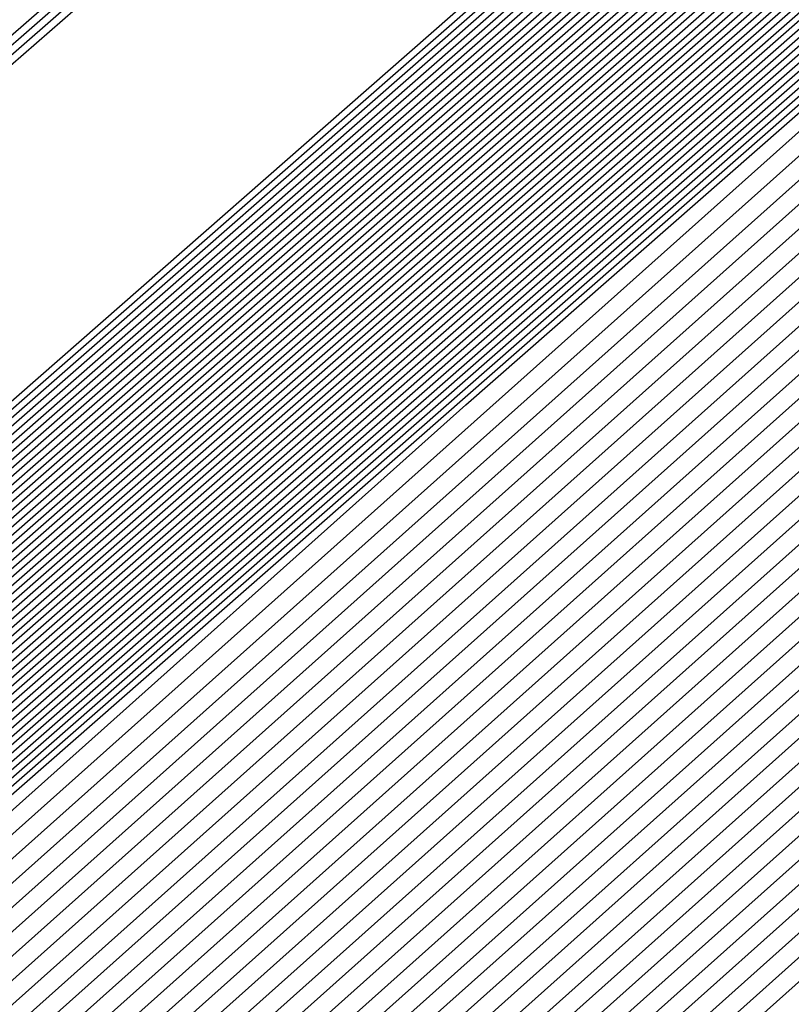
# Model space of a CAD drawing. Extents: x 3249832 to 3255657, y 13789405 to 13793316.
# Tile 805 of 1056: x 3253208.9464 to 3253209.0369, y 13791257.9238 to 13791258.0394. Entities that reach past the tile are written whole.
import ezdxf

# ---------------------------------------------------------------- set-up
doc = ezdxf.new("R2010")
doc.units = 0
doc.header["$LTSCALE"] = 100
doc.header["$MEASUREMENT"] = 0
for name, color, linetype in [('GRATIO_03231_CON', 1, 'CONTINUOUS'), ('GRATIO_0323_ICON', 1, 'CONTINUOUS'), ('TARGETS_EAST', 7, 'CONTINUOUS')]:
    doc.layers.add(name, color=color, linetype=linetype)

# ---------------------------------------------------------------- blocks, each defined once
blk = doc.blocks.new('Gratio_032316_contours')
at = {"layer": 'GRATIO_03231_CON', "color": 5, "linetype": 'Continuous', "flags": 128}
for points in [[(3253177.08958, 13791230.22308), (3253185.23257, 13791237.32386), (3253200.48686, 13791250.64779), (3253218.68507, 13791266.54661), (3253234.23556, 13791280.13216), (3253242.93567, 13791287.7318), (3253246.13883, 13791290.53495), (3253246.58745, 13791290.94656), (3253247.00766, 13791291.35773), (3253250.06022, 13791294.10413), (3253258.38961, 13791301.50754), (3253273.32314, 13791314.72115), (3253290.91956, 13791330.22366), (3253305.92046, 13791343.32515)], [(3253176.47441, 13791229.68009), (3253184.82211, 13791236.96232), (3253200.23919, 13791250.42999), (3253218.55428, 13791266.43148), (3253234.18004, 13791280.08287), (3253242.91952, 13791287.71687), (3253246.13725, 13791290.53258), (3253246.58817, 13791290.94576), (3253247.00095, 13791291.34963), (3253249.99942, 13791294.04734), (3253258.18118, 13791301.31953), (3253272.85003, 13791314.29894), (3253290.13456, 13791329.52668), (3253304.86958, 13791342.39595)], [(3253175.24407, 13791228.59412), (3253184.00119, 13791236.23925), (3253199.74387, 13791249.99439), (3253218.2927, 13791266.20121), (3253234.069, 13791279.98429), (3253242.88721, 13791287.687), (3253246.13411, 13791290.52786), (3253246.58959, 13791290.94417), (3253246.98754, 13791291.33342), (3253249.87782, 13791293.93376), (3253257.76432, 13791300.94351), (3253271.9038, 13791313.45451), (3253288.56457, 13791328.13272), (3253302.76783, 13791340.53756)], [(3253196.57706, 13791247.03615), (3253203.47105, 13791253.1938), (3253218.75951, 13791266.60126), (3253234.06971, 13791279.98413), (3253242.88772, 13791287.68662), (3253246.13462, 13791290.52731), (3253246.59031, 13791290.94338), (3253246.98083, 13791291.32532), (3253249.81702, 13791293.87697), (3253257.55589, 13791300.7555), (3253271.43068, 13791313.0323), (3253287.77957, 13791327.43574), (3253301.71695, 13791339.60837)], [(3253196.71057, 13791247.15254), (3253203.58621, 13791253.29381), (3253218.83398, 13791266.66558), (3253234.10345, 13791280.01283), (3253242.89801, 13791287.6948), (3253246.13636, 13791290.52784), (3253246.59102, 13791290.94258), (3253246.97413, 13791291.31721), (3253249.75622, 13791293.82018), (3253257.34746, 13791300.56749), (3253270.95757, 13791312.61009), (3253286.99457, 13791326.73875), (3253300.66608, 13791338.67918)], [(3253196.84408, 13791247.26894), (3253203.70137, 13791253.39382), (3253218.90845, 13791266.7299), (3253234.13718, 13791280.04153), (3253242.9083, 13791287.70297), (3253246.13809, 13791290.52836), (3253246.59174, 13791290.94178), (3253246.96742, 13791291.30911), (3253249.69542, 13791293.76339), (3253257.13903, 13791300.37948), (3253270.48445, 13791312.18788), (3253286.20957, 13791326.04177), (3253299.6152, 13791337.74998)], [(3253197.11109, 13791247.50174), (3253203.93169, 13791253.59384), (3253219.0574, 13791266.85855), (3253234.20465, 13791280.09892), (3253242.92888, 13791287.71932), (3253246.14156, 13791290.52941), (3253246.59316, 13791290.94019), (3253246.95401, 13791291.2929), (3253249.57383, 13791293.64981), (3253256.72217, 13791300.00346), (3253269.53822, 13791311.34346), (3253284.63958, 13791324.64781), (3253297.51345, 13791335.89159)], [(3253197.2446, 13791247.61813), (3253204.04685, 13791253.69384), (3253219.13187, 13791266.92287), (3253234.23839, 13791280.12762), (3253242.93918, 13791287.72749), (3253246.1433, 13791290.52994), (3253246.59388, 13791290.9394), (3253246.9473, 13791291.28479), (3253249.51303, 13791293.59302), (3253256.51374, 13791299.81545), (3253269.06511, 13791310.92125), (3253283.85458, 13791323.95083), (3253296.46257, 13791334.9624)], [(3253197.37811, 13791247.73453), (3253204.16201, 13791253.79385), (3253219.20635, 13791266.98719), (3253234.27212, 13791280.15631), (3253242.94947, 13791287.73567), (3253246.14503, 13791290.53046), (3253246.59459, 13791290.9386), (3253246.9406, 13791291.27669), (3253249.45223, 13791293.53623), (3253256.30531, 13791299.62744), (3253268.59199, 13791310.49904), (3253283.06958, 13791323.25385), (3253295.41169, 13791334.0332)], [(3253197.51162, 13791247.85093), (3253204.27717, 13791253.89386), (3253219.28082, 13791267.05151), (3253234.30586, 13791280.18501), (3253242.95976, 13791287.74384), (3253246.14676, 13791290.53099), (3253246.5953, 13791290.9378), (3253246.93389, 13791291.26859), (3253249.39143, 13791293.47944), (3253256.09688, 13791299.43942), (3253268.11888, 13791310.07683), (3253282.28459, 13791322.55687), (3253294.36082, 13791333.10401)], [(3253197.77863, 13791248.08372), (3253204.50749, 13791254.09388), (3253219.42977, 13791267.18016), (3253234.37333, 13791280.2424), (3253242.98034, 13791287.76019), (3253246.15023, 13791290.53204), (3253246.59673, 13791290.93621), (3253246.92048, 13791291.25238), (3253249.26983, 13791293.36586), (3253255.68002, 13791299.0634), (3253267.17265, 13791309.2324), (3253280.71459, 13791321.16291), (3253292.25906, 13791331.24562), (3253298.86322, 13791336.86351)], [(3253197.91214, 13791248.20012), (3253204.62265, 13791254.19388), (3253219.50424, 13791267.24448), (3253234.40706, 13791280.2711), (3253242.99064, 13791287.76837), (3253246.15197, 13791290.53257), (3253246.59744, 13791290.93542), (3253246.91378, 13791291.24427), (3253249.20903, 13791293.30907), (3253255.47159, 13791298.87539), (3253266.69953, 13791308.81019), (3253279.9296, 13791320.46593), (3253291.20819, 13791330.31643), (3253297.66843, 13791335.81202)], [(3253198.04565, 13791248.31651), (3253204.73781, 13791254.29389), (3253219.57872, 13791267.3088), (3253234.4408, 13791280.2998), (3253243.00093, 13791287.77654), (3253246.1537, 13791290.53309), (3253246.59816, 13791290.93462), (3253246.90707, 13791291.23617), (3253249.14823, 13791293.25228), (3253255.26316, 13791298.68738), (3253266.22642, 13791308.38798), (3253279.1446, 13791319.76895), (3253290.15731, 13791329.38723), (3253296.47364, 13791334.76054)], [(3253198.17916, 13791248.43291), (3253204.85297, 13791254.3939), (3253219.65319, 13791267.37312), (3253234.47453, 13791280.32849), (3253243.01122, 13791287.78471), (3253246.15544, 13791290.53362), (3253246.59887, 13791290.93382), (3253246.90036, 13791291.22806), (3253249.08743, 13791293.19549), (3253255.05473, 13791298.49937), (3253265.7533, 13791307.96577), (3253278.3596, 13791319.07197), (3253289.10643, 13791328.45804), (3253295.27885, 13791333.70905)], [(3253198.44617, 13791248.6657), (3253205.08329, 13791254.59392), (3253219.80214, 13791267.50177), (3253234.542, 13791280.38589), (3253243.0318, 13791287.80106), (3253246.15891, 13791290.53467), (3253246.6003, 13791290.93223), (3253246.88695, 13791291.21186), (3253248.96583, 13791293.08191), (3253254.63787, 13791298.12335), (3253264.80707, 13791307.12135), (3253276.7896, 13791317.678), (3253287.00468, 13791326.59965), (3253292.88927, 13791331.60608), (3253295.95133, 13791334.07094)], [(3253198.57968, 13791248.7821), (3253205.19845, 13791254.69392), (3253219.87661, 13791267.56609), (3253234.57574, 13791280.41459), (3253243.04209, 13791287.80924), (3253246.16064, 13791290.53519), (3253246.60101, 13791290.93144), (3253246.88025, 13791291.20375), (3253248.90503, 13791293.02512), (3253254.42944, 13791297.93534), (3253264.33396, 13791306.69914), (3253276.00461, 13791316.98102), (3253285.9538, 13791325.67045), (3253291.69448, 13791330.55459), (3253294.7416, 13791333.01142)], [(3253198.71319, 13791248.8985), (3253205.31361, 13791254.79393), (3253219.95108, 13791267.63041), (3253234.60947, 13791280.44328), (3253243.05239, 13791287.81741), (3253246.16237, 13791290.53572), (3253246.60172, 13791290.93064), (3253246.87354, 13791291.19565), (3253248.84423, 13791292.96834), (3253254.22101, 13791297.74733), (3253263.86084, 13791306.27693), (3253275.21961, 13791316.28404), (3253284.90293, 13791324.74126), (3253290.49969, 13791329.50311), (3253293.53187, 13791331.9519)], [(3253198.8467, 13791249.0149), (3253205.42877, 13791254.89394), (3253220.02556, 13791267.69473), (3253234.64321, 13791280.47198), (3253243.06268, 13791287.82558), (3253246.16411, 13791290.53624), (3253246.60244, 13791290.92984), (3253246.86684, 13791291.18754), (3253248.78343, 13791292.91155), (3253254.01258, 13791297.55932), (3253263.38773, 13791305.85472), (3253274.43461, 13791315.58706), (3253283.85205, 13791323.81207), (3253289.3049, 13791328.45162), (3253292.32214, 13791330.89237), (3253295.39879, 13791333.38715)], [(3253199.11371, 13791249.24769), (3253205.65909, 13791255.09396), (3253220.17451, 13791267.82338), (3253234.71068, 13791280.52937), (3253243.08326, 13791287.84193), (3253246.16758, 13791290.53729), (3253246.60386, 13791290.92825), (3253246.85342, 13791291.17133), (3253248.66183, 13791292.79797), (3253253.59572, 13791297.1833), (3253262.4415, 13791305.01029), (3253272.86462, 13791314.1931), (3253281.7503, 13791321.95368), (3253286.91532, 13791326.34865), (3253289.90268, 13791328.77333), (3253293.18693, 13791331.45768)], [(3253199.24722, 13791249.36409), (3253205.77425, 13791255.19397), (3253220.24898, 13791267.8877), (3253234.74441, 13791280.55807), (3253243.09355, 13791287.85011), (3253246.16931, 13791290.53782), (3253246.60458, 13791290.92746), (3253246.84672, 13791291.16323), (3253248.60103, 13791292.74118), (3253253.38729, 13791296.99529), (3253261.96839, 13791304.58808), (3253272.07962, 13791313.49612), (3253280.69942, 13791321.02448), (3253285.72053, 13791325.29717), (3253288.69295, 13791327.71381), (3253292.081, 13791330.49295), (3253297.61917, 13791335.1971)], [(3253199.38073, 13791249.48048), (3253205.88941, 13791255.29397), (3253220.32345, 13791267.95202), (3253234.77815, 13791280.58677), (3253243.10385, 13791287.85828), (3253246.17105, 13791290.53834), (3253246.60529, 13791290.92666), (3253246.84001, 13791291.15513), (3253248.54023, 13791292.68439), (3253253.17886, 13791296.80728), (3253261.49527, 13791304.16587), (3253271.29462, 13791312.79914), (3253279.64854, 13791320.09529), (3253284.52574, 13791324.24568), (3253287.48322, 13791326.65429), (3253290.97507, 13791329.52822), (3253296.71525, 13791334.41022)], [(3253199.51424, 13791249.59688), (3253206.00457, 13791255.39398), (3253220.39793, 13791268.01634), (3253234.81188, 13791280.61546), (3253243.11414, 13791287.86646), (3253246.17278, 13791290.53887), (3253246.606, 13791290.92586), (3253246.83331, 13791291.14702), (3253248.47943, 13791292.6276), (3253252.97044, 13791296.61927), (3253261.02215, 13791303.74366), (3253270.50962, 13791312.10216), (3253278.59767, 13791319.16609), (3253283.33095, 13791323.1942), (3253286.27349, 13791325.59476), (3253289.86914, 13791328.56348), (3253295.81132, 13791333.62334)], [(3253199.78125, 13791249.82967), (3253206.23489, 13791255.594), (3253220.54687, 13791268.14499), (3253234.87935, 13791280.67286), (3253243.13472, 13791287.8828), (3253246.17625, 13791290.53992), (3253246.60743, 13791290.92427), (3253246.8199, 13791291.13081), (3253248.35784, 13791292.51402), (3253252.55358, 13791296.24325), (3253260.07593, 13791302.89924), (3253268.93963, 13791310.70819), (3253276.49591, 13791317.3077), (3253280.94137, 13791321.09123), (3253283.85403, 13791323.47572), (3253287.65728, 13791326.63402), (3253294.00347, 13791332.04958)], [(3253199.91476, 13791249.94607), (3253206.35005, 13791255.69401), (3253220.62135, 13791268.20931), (3253234.91309, 13791280.70156), (3253243.14501, 13791287.89098), (3253246.17798, 13791290.54045), (3253246.60814, 13791290.92348), (3253246.81319, 13791291.12271), (3253248.29704, 13791292.45723), (3253252.34515, 13791296.05524), (3253259.60281, 13791302.47703), (3253268.15463, 13791310.01121), (3253275.44504, 13791316.37851), (3253279.74658, 13791320.03974), (3253282.6443, 13791322.4162), (3253286.55135, 13791325.66929), (3253293.09954, 13791331.2627), (3253300.79521, 13791337.86923)], [(3253200.04827, 13791250.06247), (3253206.46521, 13791255.79401), (3253220.69582, 13791268.27363), (3253234.94682, 13791280.73025), (3253243.15531, 13791287.89915), (3253246.17972, 13791290.54097), (3253246.60886, 13791290.92268), (3253246.80649, 13791291.1146), (3253248.23624, 13791292.40044), (3253252.13672, 13791295.86723), (3253259.1297, 13791302.05482), (3253267.36963, 13791309.31423), (3253274.39416, 13791315.44932), (3253278.55179, 13791318.98826), (3253281.43456, 13791321.35667), (3253285.44542, 13791324.70455), (3253292.19561, 13791330.47582), (3253300.12972, 13791337.29016)], [(3253200.18178, 13791250.17887), (3253206.58037, 13791255.89402), (3253220.77029, 13791268.33795), (3253234.98056, 13791280.75895), (3253243.1656, 13791287.90733), (3253246.18145, 13791290.5415), (3253246.60957, 13791290.92188), (3253246.79978, 13791291.1065), (3253248.17544, 13791292.34365), (3253251.92829, 13791295.67922), (3253258.65658, 13791301.63261), (3253266.58464, 13791308.61725), (3253273.34328, 13791314.52012), (3253277.357, 13791317.93677), (3253280.22483, 13791320.29715), (3253284.33949, 13791323.73982), (3253291.29169, 13791329.68894), (3253299.46423, 13791336.71108)], [(3253200.44879, 13791250.41166), (3253206.81069, 13791256.09404), (3253220.91924, 13791268.4666), (3253235.04803, 13791280.81634), (3253243.18618, 13791287.92368), (3253246.18492, 13791290.54255), (3253246.611, 13791290.92029), (3253246.78637, 13791291.09029), (3253248.05384, 13791292.23007), (3253251.51143, 13791295.3032), (3253257.71035, 13791300.78818), (3253265.01464, 13791307.22329), (3253271.24153, 13791312.66173), (3253274.96742, 13791315.8338), (3253277.80537, 13791318.17811), (3253282.12763, 13791321.81036), (3253289.48383, 13791328.11518), (3253298.13324, 13791335.55292)], [(3253200.5823, 13791250.52806), (3253206.92586, 13791256.19405), (3253220.99372, 13791268.53092), (3253235.08176, 13791280.84504), (3253243.19647, 13791287.93185), (3253246.18666, 13791290.54307), (3253246.61171, 13791290.9195), (3253246.77966, 13791291.08219), (3253247.99304, 13791292.17328), (3253251.303, 13791295.11519), (3253257.23724, 13791300.36597), (3253264.22964, 13791306.52631), (3253270.19065, 13791311.73254), (3253273.77263, 13791314.78231), (3253276.59564, 13791317.11859), (3253281.0217, 13791320.84562), (3253288.57991, 13791327.3283), (3253297.46775, 13791334.97385)], [(3253200.71581, 13791250.64445), (3253207.04102, 13791256.29406), (3253221.06819, 13791268.59524), (3253235.1155, 13791280.87374), (3253243.20676, 13791287.94002), (3253246.18839, 13791290.5436), (3253246.61242, 13791290.9187), (3253246.77296, 13791291.07408), (3253247.93224, 13791292.11649), (3253251.09457, 13791294.92718), (3253256.76412, 13791299.94376), (3253263.44465, 13791305.82933), (3253269.13978, 13791310.80334), (3253272.57784, 13791313.73083), (3253275.38591, 13791316.05906), (3253279.91577, 13791319.88089), (3253287.67598, 13791326.54142), (3253296.80226, 13791334.39477)], [(3253200.84932, 13791250.76085), (3253207.15618, 13791256.39406), (3253221.14266, 13791268.65956), (3253235.14923, 13791280.90243), (3253243.21706, 13791287.9482), (3253246.19012, 13791290.54412), (3253246.61314, 13791290.9179), (3253246.76625, 13791291.06598), (3253247.87144, 13791292.0597), (3253250.88614, 13791294.73917), (3253256.29101, 13791299.52155), (3253262.65965, 13791305.13235), (3253268.0889, 13791309.87415), (3253271.38305, 13791312.67934), (3253274.17618, 13791314.99954), (3253278.80984, 13791318.91616), (3253286.77206, 13791325.75454), (3253296.13677, 13791333.81569)], [(3253201.11633, 13791250.99365), (3253207.3865, 13791256.59408), (3253221.29161, 13791268.78821), (3253235.2167, 13791280.95983), (3253243.23764, 13791287.96455), (3253246.19359, 13791290.54517), (3253246.61456, 13791290.91631), (3253246.75284, 13791291.04977), (3253247.74984, 13791291.94612), (3253250.46928, 13791294.36315), (3253255.34478, 13791298.67713), (3253261.08965, 13791303.73839), (3253265.98715, 13791308.01576), (3253268.99347, 13791310.57637), (3253271.75672, 13791312.8805), (3253276.59798, 13791316.9867), (3253284.9642, 13791324.18078), (3253294.80578, 13791332.65754)], [(3253201.24984, 13791251.11004), (3253207.50166, 13791256.69409), (3253221.36608, 13791268.85253), (3253235.25044, 13791280.98852), (3253243.24793, 13791287.97272), (3253246.19533, 13791290.5457), (3253246.61528, 13791290.91552), (3253246.74613, 13791291.04167), (3253247.68904, 13791291.88933), (3253250.26085, 13791294.17514), (3253254.87166, 13791298.25492), (3253260.30466, 13791303.04141), (3253264.93627, 13791307.08657), (3253267.79868, 13791309.52489), (3253270.54699, 13791311.82097), (3253275.49205, 13791316.02196), (3253284.06028, 13791323.3939), (3253294.14029, 13791332.07846)], [(3253201.38335, 13791251.22644), (3253207.61682, 13791256.7941), (3253221.44056, 13791268.91685), (3253235.28417, 13791281.01722), (3253243.25822, 13791287.9809), (3253246.19706, 13791290.54622), (3253246.61599, 13791290.91472), (3253246.73943, 13791291.03356), (3253247.62824, 13791291.83254), (3253250.05242, 13791293.98713), (3253254.39855, 13791297.83271), (3253259.51966, 13791302.34443), (3253263.88539, 13791306.15737), (3253266.60389, 13791308.4734), (3253269.33726, 13791310.76145), (3253274.38613, 13791315.05723), (3253283.15635, 13791322.60702), (3253293.4748, 13791331.49938)], [(3253201.51686, 13791251.34284), (3253207.73198, 13791256.8941), (3253221.51503, 13791268.98117), (3253235.31791, 13791281.04592), (3253243.26852, 13791287.98907), (3253246.1988, 13791290.54675), (3253246.6167, 13791290.91393), (3253246.73272, 13791291.02546), (3253247.56744, 13791291.77576), (3253249.84399, 13791293.79912), (3253253.92543, 13791297.41049), (3253258.73466, 13791301.64744), (3253262.83452, 13791305.22818), (3253265.4091, 13791307.42192), (3253268.12753, 13791309.70193), (3253273.2802, 13791314.0925), (3253282.25242, 13791321.82014), (3253292.80931, 13791330.9203), (3253301.81088, 13791338.63068)], [(3253201.78387, 13791251.57563), (3253207.9623, 13791257.09412), (3253221.66398, 13791269.10982), (3253235.38538, 13791281.10331), (3253243.2891, 13791288.00542), (3253246.20227, 13791290.5478), (3253246.61813, 13791290.91233), (3253246.71931, 13791291.00925), (3253247.44584, 13791291.66218), (3253249.42713, 13791293.4231), (3253252.9792, 13791296.56607), (3253257.16467, 13791300.25348), (3253260.73276, 13791303.36979), (3253263.01952, 13791305.31895), (3253265.70807, 13791307.58288), (3253271.06834, 13791312.16303), (3253280.44457, 13791320.24638), (3253291.47832, 13791329.76215), (3253300.88547, 13791337.82513)], [(3253201.91738, 13791251.69203), (3253208.07746, 13791257.19413), (3253221.73845, 13791269.17414), (3253235.41911, 13791281.13201), (3253243.29939, 13791288.01359), (3253246.204, 13791290.54832), (3253246.61884, 13791290.91154), (3253246.71261, 13791291.00114), (3253247.38504, 13791291.60539), (3253249.2187, 13791293.23509), (3253252.50609, 13791296.14386), (3253256.37967, 13791299.5565), (3253259.68189, 13791302.44059), (3253261.82473, 13791304.26746), (3253264.49834, 13791306.52336), (3253269.96241, 13791311.1983), (3253279.54064, 13791319.4595), (3253290.81283, 13791329.18307), (3253300.42277, 13791337.42236)], [(3253202.05089, 13791251.80842), (3253208.19262, 13791257.29414), (3253221.81293, 13791269.23846), (3253235.45285, 13791281.16071), (3253243.30968, 13791288.02177), (3253246.20573, 13791290.54885), (3253246.61956, 13791290.91074), (3253246.7059, 13791290.99304), (3253247.32424, 13791291.5486), (3253249.01027, 13791293.04708), (3253252.03297, 13791295.72165), (3253255.59467, 13791298.85952), (3253258.63101, 13791301.5114), (3253260.62994, 13791303.21597), (3253263.28861, 13791305.46384), (3253268.85648, 13791310.23357), (3253278.63672, 13791318.67262), (3253290.14734, 13791328.60399), (3253299.96006, 13791337.01958)], [(3253222.18973, 13791268.9562), (3253208.47101, 13791257.20698), (3253202.18439, 13791251.92482), (3253202.18439, 13791251.92482), (3253208.30778, 13791257.39414), (3253221.8874, 13791269.30278)], [(3253222.33685, 13791269.08692), (3253208.70035, 13791257.40813), (3253202.45141, 13791252.15761), (3253202.45141, 13791252.15761), (3253208.5381, 13791257.59416), (3253222.03635, 13791269.43142)], [(3253222.41042, 13791269.15229), (3253208.81502, 13791257.50869), (3253202.58492, 13791252.27401), (3253202.58492, 13791252.27401), (3253208.65326, 13791257.69417), (3253222.11082, 13791269.49575)], [(3253222.48398, 13791269.21765), (3253208.92969, 13791257.60926), (3253202.71843, 13791252.39041), (3253202.71843, 13791252.39041), (3253208.76842, 13791257.79418), (3253222.18529, 13791269.56007)], [(3253222.55754, 13791269.28301), (3253209.04436, 13791257.70983), (3253202.85194, 13791252.50681), (3253202.85193, 13791252.50681), (3253208.88358, 13791257.89419), (3253222.25977, 13791269.62439)], [(3253222.70467, 13791269.41374), (3253209.2737, 13791257.91097), (3253203.11895, 13791252.7396), (3253203.11895, 13791252.7396), (3253209.1139, 13791258.0942), (3253222.40871, 13791269.75304)], [(3253222.77823, 13791269.4791), (3253209.38837, 13791258.01154), (3253203.25246, 13791252.856), (3253203.25246, 13791252.856), (3253209.22906, 13791258.19421), (3253222.48319, 13791269.81736)], [(3253222.8518, 13791269.54447), (3253209.50304, 13791258.11211), (3253203.38597, 13791252.97239), (3253203.38597, 13791252.97239), (3253209.34422, 13791258.29422), (3253222.55766, 13791269.88168)], [(3253222.92536, 13791269.60983), (3253209.61771, 13791258.21268), (3253203.51947, 13791253.08879), (3253203.51947, 13791253.08879), (3253209.45938, 13791258.39423), (3253222.63214, 13791269.946)], [(3253294.55593, 13791331.78482), (3253282.65133, 13791321.30274), (3253268.6032, 13791309.01445), (3253256.6338, 13791298.60027), (3253249.91373, 13791292.81609), (3253247.40711, 13791290.71997), (3253247.02638, 13791290.44557), (3253246.62867, 13791290.09727), (3253243.8498, 13791287.66252), (3253236.27025, 13791281.09954), (3253223.07249, 13791269.74056), (3253209.84706, 13791258.41382), (3253203.78649, 13791253.32159), (3253203.78649, 13791253.32159), (3253209.68971, 13791258.59423), (3253222.78114, 13791270.07458), (3253235.89161, 13791281.53353), (3253243.79641, 13791288.43297), (3253249.04881, 13791292.99861), (3253256.14655, 13791299.14707), (3253268.13516, 13791309.52901), (3253282.25127, 13791321.73092), (3253294.2793, 13791332.07331)], [(3253294.30341, 13791331.56698), (3253282.46184, 13791321.1404), (3253268.48808, 13791308.91717), (3253256.58203, 13791298.55815), (3253249.89752, 13791292.80461), (3253247.40414, 13791290.71961), (3253247.02543, 13791290.44664), (3253246.629, 13791290.09938), (3253243.85878, 13791287.67218), (3253236.30279, 13791281.1296), (3253223.14605, 13791269.80592), (3253209.96173, 13791258.51439), (3253203.92, 13791253.43798), (3253203.92, 13791253.43798), (3253209.80487, 13791258.69424), (3253222.85565, 13791270.13885), (3253235.92547, 13791281.56208), (3253243.80512, 13791288.43921), (3253249.03601, 13791292.98573), (3253256.09723, 13791299.1022), (3253268.02248, 13791309.42905), (3253282.06389, 13791321.56632), (3253294.02824, 13791331.85395)], [(3253294.05089, 13791331.34915), (3253282.27235, 13791320.97806), (3253268.37296, 13791308.8199), (3253256.53026, 13791298.51602), (3253249.8813, 13791292.79314), (3253247.40117, 13791290.71925), (3253247.02448, 13791290.44772), (3253246.62933, 13791290.10149), (3253243.86776, 13791287.68184), (3253236.33533, 13791281.15966), (3253223.21961, 13791269.87129), (3253210.0764, 13791258.61496), (3253204.05351, 13791253.55438), (3253204.05351, 13791253.55438), (3253209.92004, 13791258.79424), (3253222.93017, 13791270.20313), (3253235.95934, 13791281.59062), (3253243.81382, 13791288.44544), (3253249.02321, 13791292.97286), (3253256.04791, 13791299.05733), (3253267.90979, 13791309.32909), (3253281.87651, 13791321.40172), (3253293.77719, 13791331.63458)], [(3253293.79837, 13791331.13131), (3253282.08285, 13791320.81572), (3253268.25784, 13791308.72262), (3253256.47849, 13791298.4739), (3253249.86508, 13791292.78166), (3253247.39821, 13791290.71889), (3253247.02354, 13791290.4488), (3253246.62966, 13791290.1036), (3253243.87675, 13791287.6915), (3253236.36787, 13791281.18972), (3253223.29318, 13791269.93665), (3253210.19107, 13791258.71553), (3253204.18702, 13791253.67078), (3253204.18701, 13791253.67078), (3253210.0352, 13791258.89424), (3253223.00468, 13791270.26741), (3253235.9932, 13791281.61917), (3253243.82253, 13791288.45167), (3253249.01041, 13791292.95999), (3253255.9986, 13791299.01245), (3253267.79711, 13791309.22914), (3253281.68913, 13791321.23712), (3253293.52613, 13791331.41522)], [(3253281.70387, 13791320.49104), (3253268.02759, 13791308.52807), (3253256.37495, 13791298.38965), (3253249.83265, 13791292.75871), (3253247.39227, 13791290.71816), (3253247.02165, 13791290.45095), (3253246.63032, 13791290.10782), (3253243.89471, 13791287.71083), (3253236.43295, 13791281.24983), (3253223.4403, 13791270.06738), (3253210.42041, 13791258.91666), (3253204.45403, 13791253.90357), (3253204.45403, 13791253.90357), (3253210.2655, 13791259.09429), (3253223.15342, 13791270.39627), (3253236.05998, 13791281.67732), (3253243.49467, 13791288.16911), (3253246.23629, 13791290.55891), (3253246.63094, 13791290.89792), (3253246.97688, 13791291.19282), (3253249.38096, 13791293.27243), (3253255.90221, 13791298.92109), (3253267.57241, 13791309.02875), (3253281.31446, 13791320.90786)], [(3253281.51437, 13791320.3287), (3253267.91246, 13791308.4308), (3253256.32319, 13791298.34753), (3253249.81643, 13791292.74723), (3253247.38931, 13791290.7178), (3253247.0207, 13791290.45203), (3253246.63065, 13791290.10993), (3253243.90369, 13791287.72049), (3253236.4655, 13791281.27989), (3253223.51387, 13791270.13274), (3253210.53508, 13791259.01723), (3253204.58754, 13791254.01997), (3253204.58754, 13791254.01997), (3253210.38066, 13791259.1943), (3253223.22789, 13791270.4606), (3253236.0937, 13791281.70603), (3253243.50493, 13791288.17732), (3253246.23793, 13791290.55953), (3253246.63143, 13791290.89735), (3253246.97568, 13791291.19044), (3253249.36691, 13791293.25849), (3253255.85289, 13791298.87622), (3253267.45972, 13791308.92879), (3253281.12708, 13791320.74326)], [(3253281.32488, 13791320.16636), (3253267.79734, 13791308.33352), (3253256.27142, 13791298.30541), (3253249.80022, 13791292.73576), (3253247.38634, 13791290.71744), (3253247.01976, 13791290.4531), (3253246.63098, 13791290.11204), (3253243.91267, 13791287.73015), (3253236.49804, 13791281.30995), (3253223.58743, 13791270.1981), (3253210.64975, 13791259.1178), (3253204.72105, 13791254.13636), (3253204.72105, 13791254.13637), (3253210.49582, 13791259.2943), (3253223.30236, 13791270.52492), (3253236.12742, 13791281.73474), (3253243.51518, 13791288.18552), (3253246.23956, 13791290.56015), (3253246.63193, 13791290.89678), (3253246.97448, 13791291.18805), (3253249.35287, 13791293.24455), (3253255.80356, 13791298.83135), (3253267.34704, 13791308.82884), (3253280.9397, 13791320.57865)], [(3253281.13539, 13791320.00402), (3253267.68222, 13791308.23625), (3253256.21965, 13791298.26328), (3253249.784, 13791292.72428), (3253247.38337, 13791290.71708), (3253247.01881, 13791290.45418), (3253246.63131, 13791290.11416), (3253243.92165, 13791287.73981), (3253236.53058, 13791281.34001), (3253223.66099, 13791270.26347), (3253210.76442, 13791259.21837), (3253204.85455, 13791254.25276), (3253204.85455, 13791254.25276), (3253210.61098, 13791259.39431), (3253223.37683, 13791270.58925), (3253236.16114, 13791281.76345), (3253243.52543, 13791288.19373), (3253246.2412, 13791290.56077), (3253246.63242, 13791290.89621), (3253246.97329, 13791291.18567), (3253249.33882, 13791293.23061), (3253255.75424, 13791298.78648), (3253267.23435, 13791308.72888), (3253280.75231, 13791320.41405)], [(3253267.45197, 13791308.0417), (3253256.11611, 13791298.17904), (3253249.75157, 13791292.70133), (3253247.37744, 13791290.71635), (3253247.01692, 13791290.45633), (3253246.63197, 13791290.11838), (3253243.93961, 13791287.75913), (3253236.59567, 13791281.40012), (3253223.80812, 13791270.3942), (3253210.99376, 13791259.41951), (3253205.12157, 13791254.48556), (3253205.12157, 13791254.48556), (3253210.84129, 13791259.59433), (3253223.52577, 13791270.7179), (3253236.22858, 13791281.82086), (3253243.54593, 13791288.21014), (3253246.24446, 13791290.562), (3253246.6334, 13791290.89508), (3253246.97089, 13791291.1809), (3253249.31072, 13791293.20273), (3253255.65559, 13791298.69674), (3253267.00898, 13791308.52897)], [(3253267.33685, 13791307.94442), (3253256.06434, 13791298.13691), (3253249.73535, 13791292.68985), (3253247.37447, 13791290.71599), (3253247.01598, 13791290.45741), (3253246.6323, 13791290.12049), (3253243.9486, 13791287.76879), (3253236.62821, 13791281.43018), (3253223.88168, 13791270.45956), (3253211.10843, 13791259.52008), (3253205.25508, 13791254.60195), (3253205.25508, 13791254.60195), (3253210.95645, 13791259.69434), (3253223.60023, 13791270.78223), (3253236.2623, 13791281.84957), (3253243.55619, 13791288.21834), (3253246.2461, 13791290.56262), (3253246.63389, 13791290.89451), (3253246.96969, 13791291.17852), (3253249.29667, 13791293.18879), (3253255.60626, 13791298.65187), (3253266.8963, 13791308.42902)], [(3253267.22172, 13791307.84715), (3253256.01257, 13791298.09479), (3253249.71913, 13791292.67838), (3253247.37151, 13791290.71563), (3253247.01503, 13791290.45848), (3253246.63263, 13791290.1226), (3253243.95758, 13791287.77846), (3253236.66075, 13791281.46024), (3253223.95525, 13791270.52492), (3253211.2231, 13791259.62065), (3253205.38858, 13791254.71835), (3253205.38859, 13791254.71835), (3253211.07161, 13791259.79435), (3253223.6747, 13791270.84655), (3253236.29602, 13791281.87828), (3253243.56644, 13791288.22655), (3253246.24773, 13791290.56324), (3253246.63439, 13791290.89394), (3253246.9685, 13791291.17613), (3253249.28262, 13791293.17485), (3253255.55694, 13791298.607), (3253266.78361, 13791308.32906)], [(3253267.1066, 13791307.74987), (3253255.96081, 13791298.05266), (3253249.70292, 13791292.6669), (3253247.36854, 13791290.71526), (3253247.01409, 13791290.45956), (3253246.63296, 13791290.12471), (3253243.96656, 13791287.78812), (3253236.69329, 13791281.49029), (3253224.02881, 13791270.59029), (3253211.33777, 13791259.72122), (3253205.52209, 13791254.83475), (3253205.52209, 13791254.83475), (3253211.18677, 13791259.89435), (3253223.74917, 13791270.91088), (3253236.32974, 13791281.90699), (3253243.57669, 13791288.23475), (3253246.24937, 13791290.56386), (3253246.63488, 13791290.89337), (3253246.9673, 13791291.17375), (3253249.26858, 13791293.16091), (3253255.50762, 13791298.56213), (3253266.67093, 13791308.22911)], [(3253266.87636, 13791307.55532), (3253255.85727, 13791297.96842), (3253249.67048, 13791292.64395), (3253247.36261, 13791290.71454), (3253247.01219, 13791290.46171), (3253246.63362, 13791290.12893), (3253243.98452, 13791287.80744), (3253236.75838, 13791281.55041), (3253224.17594, 13791270.72101), (3253211.56711, 13791259.92236), (3253205.78911, 13791255.06754), (3253205.78911, 13791255.06754), (3253211.41709, 13791260.09437), (3253223.89811, 13791271.03953), (3253236.39717, 13791281.9644), (3253243.59719, 13791288.25117), (3253246.25263, 13791290.56509), (3253246.63586, 13791290.89224), (3253246.96491, 13791291.16898), (3253249.24048, 13791293.13303), (3253255.40897, 13791298.4724), (3253266.44556, 13791308.0292)], [(3253266.76123, 13791307.45805), (3253255.8055, 13791297.92629), (3253249.65427, 13791292.63247), (3253247.35964, 13791290.71418), (3253247.01125, 13791290.46279), (3253246.63395, 13791290.13104), (3253243.9935, 13791287.8171), (3253236.79092, 13791281.58047), (3253224.2495, 13791270.78638), (3253211.68179, 13791260.02293), (3253205.92262, 13791255.18394), (3253205.92262, 13791255.18394), (3253211.53225, 13791260.19438), (3253223.97258, 13791271.10386), (3253236.43089, 13791281.99311), (3253243.60744, 13791288.25937), (3253246.25427, 13791290.56571), (3253246.63635, 13791290.89167), (3253246.96371, 13791291.1666), (3253249.22643, 13791293.11909), (3253255.35964, 13791298.42753), (3253266.33287, 13791307.92924)], [(3253266.64611, 13791307.36077), (3253255.75373, 13791297.88417), (3253249.63805, 13791292.621), (3253247.35667, 13791290.71382), (3253247.0103, 13791290.46387), (3253246.63428, 13791290.13316), (3253244.00248, 13791287.82676), (3253236.82346, 13791281.61053), (3253224.32306, 13791270.85174), (3253211.79646, 13791260.1235), (3253206.05613, 13791255.30034), (3253206.05613, 13791255.30033), (3253211.64741, 13791260.29439), (3253224.04705, 13791271.16818), (3253236.46461, 13791282.02182), (3253243.6177, 13791288.26758), (3253246.2559, 13791290.56633), (3253246.63684, 13791290.8911), (3253246.96251, 13791291.16422), (3253249.21238, 13791293.10515), (3253255.31032, 13791298.38266), (3253266.22019, 13791307.82929)], [(3253266.53099, 13791307.2635), (3253255.70196, 13791297.84205), (3253249.62183, 13791292.60952), (3253247.35371, 13791290.71345), (3253247.00936, 13791290.46494), (3253246.63461, 13791290.13527), (3253244.01147, 13791287.83642), (3253236.856, 13791281.64058), (3253224.39663, 13791270.9171), (3253211.91113, 13791260.22407), (3253206.18963, 13791255.41673), (3253206.18963, 13791255.41673), (3253211.76257, 13791260.3944), (3253224.12152, 13791271.23251), (3253236.49833, 13791282.05053), (3253243.62795, 13791288.27578), (3253246.25754, 13791290.56695), (3253246.63734, 13791290.89054), (3253246.96131, 13791291.16183), (3253249.19833, 13791293.09121), (3253255.26099, 13791298.33779), (3253266.1075, 13791307.72933)], [(3253266.30074, 13791307.06895), (3253255.59843, 13791297.7578), (3253249.5894, 13791292.58657), (3253247.34778, 13791290.71273), (3253247.00747, 13791290.4671), (3253246.63526, 13791290.13949), (3253244.02943, 13791287.85574), (3253236.92109, 13791281.7007), (3253224.54375, 13791271.04783), (3253212.14047, 13791260.42521), (3253206.45665, 13791255.64953), (3253206.45665, 13791255.64953), (3253211.99289, 13791260.59441), (3253224.27046, 13791271.36115), (3253236.56577, 13791282.10794), (3253243.64845, 13791288.29219), (3253246.2608, 13791290.56818), (3253246.63832, 13791290.8894), (3253246.95892, 13791291.15707), (3253249.17024, 13791293.06333), (3253255.16235, 13791298.24805), (3253265.88213, 13791307.52942)], [(3253266.18562, 13791306.97167), (3253255.54666, 13791297.71567), (3253249.57318, 13791292.57509), (3253247.34481, 13791290.71237), (3253247.00652, 13791290.46817), (3253246.63559, 13791290.1416), (3253244.03841, 13791287.86541), (3253236.95363, 13791281.73076), (3253224.61732, 13791271.1132), (3253212.25514, 13791260.52577), (3253206.59016, 13791255.76592), (3253206.59016, 13791255.76592), (3253212.10805, 13791260.69442), (3253224.34492, 13791271.42548), (3253236.59949, 13791282.13665), (3253243.6587, 13791288.3004), (3253246.26244, 13791290.5688), (3253246.63881, 13791290.88883), (3253246.95772, 13791291.15468), (3253249.15619, 13791293.04939), (3253255.11302, 13791298.20318), (3253265.76944, 13791307.42947)], [(3253266.07049, 13791306.8744), (3253255.49489, 13791297.67355), (3253249.55697, 13791292.56362), (3253247.34184, 13791290.712), (3253247.00558, 13791290.46925), (3253246.63592, 13791290.14371), (3253244.04739, 13791287.87507), (3253236.98617, 13791281.76081), (3253224.69088, 13791271.17856), (3253212.36981, 13791260.62634), (3253206.72366, 13791255.88232), (3253206.72367, 13791255.88232), (3253212.22321, 13791260.79443), (3253224.41939, 13791271.4898), (3253236.63321, 13791282.16536), (3253243.66895, 13791288.30861), (3253246.26407, 13791290.56942), (3253246.6393, 13791290.88827), (3253246.95652, 13791291.1523), (3253249.14214, 13791293.03545), (3253255.0637, 13791298.15831), (3253265.65676, 13791307.32951)], [(3253265.95537, 13791306.77712), (3253255.44312, 13791297.63143), (3253249.54075, 13791292.55214), (3253247.33888, 13791290.71164), (3253247.00463, 13791290.47032), (3253246.63625, 13791290.14582), (3253244.05637, 13791287.88473), (3253237.01871, 13791281.79087), (3253224.76444, 13791271.24392), (3253212.48448, 13791260.72691), (3253206.85717, 13791255.99872), (3253206.85717, 13791255.99872), (3253212.33837, 13791260.89444), (3253224.49386, 13791271.55413), (3253236.66693, 13791282.19407), (3253243.67921, 13791288.31681), (3253246.26571, 13791290.57004), (3253246.6398, 13791290.8877), (3253246.95533, 13791291.14992), (3253249.12809, 13791293.02151), (3253255.01437, 13791298.11344), (3253265.54407, 13791307.22956)], [(3253265.72512, 13791306.58257), (3253255.33958, 13791297.54718), (3253249.50832, 13791292.52919), (3253247.33294, 13791290.71092), (3253247.00274, 13791290.47248), (3253246.63691, 13791290.15005), (3253244.07433, 13791287.90405), (3253237.0838, 13791281.85099), (3253224.91157, 13791271.37465), (3253212.71382, 13791260.92805), (3253207.12419, 13791256.23151), (3253207.12419, 13791256.23151), (3253212.56869, 13791261.09446), (3253224.6428, 13791271.68278), (3253236.73437, 13791282.25148), (3253243.69971, 13791288.33322), (3253246.26897, 13791290.57127), (3253246.64078, 13791290.88656), (3253246.95293, 13791291.14515), (3253249.1, 13791292.99362), (3253254.91572, 13791298.02371), (3253265.3187, 13791307.02965)], [(3253265.61, 13791306.4853), (3253255.28781, 13791297.50506), (3253249.4921, 13791292.51771), (3253247.32998, 13791290.71056), (3253247.0018, 13791290.47355), (3253246.63724, 13791290.15216), (3253244.08331, 13791287.91371), (3253237.11634, 13791281.88104), (3253224.98513, 13791271.44001), (3253212.82849, 13791261.02862), (3253207.2577, 13791256.34791), (3253207.2577, 13791256.34791), (3253212.68385, 13791261.19447), (3253224.71727, 13791271.7471), (3253236.76809, 13791282.28019), (3253243.70996, 13791288.34143), (3253246.27061, 13791290.57189), (3253246.64127, 13791290.88599), (3253246.95174, 13791291.14277), (3253249.08595, 13791292.97968), (3253254.8664, 13791297.97884), (3253265.20602, 13791306.92969)], [(3253265.49488, 13791306.38803), (3253255.23605, 13791297.46293), (3253249.47588, 13791292.50624), (3253247.32701, 13791290.71019), (3253247.00085, 13791290.47463), (3253246.63757, 13791290.15427), (3253244.0923, 13791287.92337), (3253237.14888, 13791281.9111), (3253225.0587, 13791271.50538), (3253212.94316, 13791261.12919), (3253207.39121, 13791256.46431), (3253207.39121, 13791256.46431), (3253212.79901, 13791261.29448), (3253224.79174, 13791271.81143), (3253236.80181, 13791282.3089), (3253243.72021, 13791288.34963), (3253246.27224, 13791290.57251), (3253246.64176, 13791290.88543), (3253246.95054, 13791291.14038), (3253249.0719, 13791292.96574), (3253254.81708, 13791297.93397), (3253265.09333, 13791306.82974)], [(3253265.37976, 13791306.29075), (3253255.18428, 13791297.42081), (3253249.45967, 13791292.49476), (3253247.32404, 13791290.70983), (3253246.9999, 13791290.47571), (3253246.6379, 13791290.15638), (3253244.10128, 13791287.93303), (3253237.18142, 13791281.94116), (3253225.13226, 13791271.57074), (3253213.05783, 13791261.22976), (3253207.52471, 13791256.5807), (3253207.52471, 13791256.5807), (3253212.91417, 13791261.39448), (3253224.86621, 13791271.87575), (3253236.83553, 13791282.33761), (3253243.73047, 13791288.35784), (3253246.27388, 13791290.57313), (3253246.64226, 13791290.88486), (3253246.94934, 13791291.138), (3253249.05785, 13791292.9518), (3253254.76775, 13791297.8891), (3253264.98065, 13791306.72978)], [(3253265.14951, 13791306.0962), (3253255.08074, 13791297.33656), (3253249.42723, 13791292.47181), (3253247.31811, 13791290.70911), (3253246.99801, 13791290.47786), (3253246.63856, 13791290.1606), (3253244.11924, 13791287.95236), (3253237.24651, 13791282.00127), (3253225.27938, 13791271.70147), (3253213.28717, 13791261.4309), (3253207.79173, 13791256.8135), (3253207.79173, 13791256.8135), (3253213.14449, 13791261.5945), (3253225.01515, 13791272.0044), (3253236.90297, 13791282.39502), (3253243.75097, 13791288.37425), (3253246.27714, 13791290.57436), (3253246.64324, 13791290.88372), (3253246.94695, 13791291.13323), (3253249.02975, 13791292.92392), (3253254.6691, 13791297.79936), (3253264.75528, 13791306.52987)]]:
    blk.add_lwpolyline(points, dxfattribs=at)
at = {"layer": 'GRATIO_0323_ICON', "color": 7, "linetype": 'Continuous', "flags": 128}
for points in [[(3253175.85924, 13791229.13711), (3253184.41165, 13791236.60078), (3253199.99153, 13791250.21219), (3253218.42349, 13791266.31635), (3253234.12452, 13791280.03358), (3253242.90336, 13791287.70193), (3253246.13568, 13791290.53022), (3253246.58888, 13791290.94497), (3253246.99424, 13791291.34152), (3253249.93862, 13791293.99055), (3253257.97275, 13791301.13152), (3253272.37691, 13791313.87673), (3253289.34956, 13791328.8297), (3253303.81871, 13791341.46676)], [(3253196.97758, 13791247.38534), (3253203.81653, 13791253.49383), (3253218.98293, 13791266.79423), (3253234.17092, 13791280.07022), (3253242.91859, 13791287.71115), (3253246.13983, 13791290.52889), (3253246.59245, 13791290.94099), (3253246.96072, 13791291.301), (3253249.63462, 13791293.7066), (3253256.9306, 13791300.19147), (3253270.01134, 13791311.76567), (3253285.42458, 13791325.34479), (3253298.56432, 13791336.82079)], [(3253197.64512, 13791247.96732), (3253204.39233, 13791253.99387), (3253219.3553, 13791267.11584), (3253234.33959, 13791280.21371), (3253242.97005, 13791287.75202), (3253246.1485, 13791290.53152), (3253246.59602, 13791290.93701), (3253246.92719, 13791291.26048), (3253249.33063, 13791293.42265), (3253255.88845, 13791299.25141), (3253267.64576, 13791309.65462), (3253281.49959, 13791321.85989), (3253293.30994, 13791332.17482)], [(3253198.31266, 13791248.54931), (3253204.96813, 13791254.49391), (3253219.72766, 13791267.43745), (3253234.50827, 13791280.35719), (3253243.02151, 13791287.79289), (3253246.15717, 13791290.53414), (3253246.59958, 13791290.93303), (3253246.89366, 13791291.21996), (3253249.02663, 13791293.1387), (3253254.8463, 13791298.31136), (3253265.28019, 13791307.54356), (3253277.5746, 13791318.37498), (3253288.05556, 13791327.52884), (3253294.08406, 13791332.65756)], [(3253198.9802, 13791249.13129), (3253205.54393, 13791254.99395), (3253220.10003, 13791267.75905), (3253234.67694, 13791280.50068), (3253243.07297, 13791287.83376), (3253246.16584, 13791290.53677), (3253246.60315, 13791290.92905), (3253246.86013, 13791291.17944), (3253248.72263, 13791292.85476), (3253253.80415, 13791297.37131), (3253262.91461, 13791305.43251), (3253273.64961, 13791314.89008), (3253282.80117, 13791322.88287), (3253288.11011, 13791327.40014), (3253291.11241, 13791329.83285), (3253294.29286, 13791332.42241)], [(3253199.64774, 13791249.71328), (3253206.11974, 13791255.49399), (3253220.4724, 13791268.08067), (3253234.84562, 13791280.64416), (3253243.12443, 13791287.87463), (3253246.17452, 13791290.53939), (3253246.60672, 13791290.92507), (3253246.8266, 13791291.13892), (3253248.41864, 13791292.57081), (3253252.76201, 13791296.43126), (3253260.54904, 13791303.32145), (3253269.72463, 13791311.40518), (3253277.54679, 13791318.2369), (3253282.13616, 13791322.14271), (3253285.06376, 13791324.53524), (3253288.76321, 13791327.59875), (3253294.90739, 13791332.83646)], [(3253200.31528, 13791250.29526), (3253206.69554, 13791255.99403), (3253220.84477, 13791268.40227), (3253235.01429, 13791280.78765), (3253243.17589, 13791287.9155), (3253246.18319, 13791290.54202), (3253246.61028, 13791290.92109), (3253246.79307, 13791291.0984), (3253248.11464, 13791292.28686), (3253251.71986, 13791295.49121), (3253258.18347, 13791301.21039), (3253265.79964, 13791307.92027), (3253272.29241, 13791313.59093), (3253276.16221, 13791316.88528), (3253279.0151, 13791319.23763), (3253283.23356, 13791322.77509), (3253290.38776, 13791328.90206), (3253298.79874, 13791336.132)], [(3253200.98282, 13791250.87725), (3253207.27134, 13791256.49407), (3253221.21714, 13791268.72389), (3253235.18297, 13791280.93113), (3253243.22735, 13791287.95637), (3253246.19186, 13791290.54465), (3253246.61385, 13791290.91711), (3253246.75955, 13791291.05787), (3253247.81064, 13791292.00291), (3253250.67771, 13791294.55116), (3253255.81789, 13791299.09934), (3253261.87465, 13791304.43537), (3253267.03802, 13791308.94496), (3253270.18826, 13791311.62786), (3253272.96645, 13791313.94002), (3253277.70391, 13791317.95143), (3253285.86813, 13791324.96766), (3253295.47128, 13791333.23661)], [(3253201.65036, 13791251.45923), (3253207.84714, 13791256.99411), (3253221.5895, 13791269.04549), (3253235.35164, 13791281.07462), (3253243.27881, 13791287.99724), (3253246.20053, 13791290.54727), (3253246.61742, 13791290.91313), (3253246.72602, 13791291.01735), (3253247.50664, 13791291.71897), (3253249.63556, 13791293.61111), (3253253.45232, 13791296.98828), (3253257.94966, 13791300.95046), (3253261.78364, 13791304.29898), (3253264.21431, 13791306.37043), (3253266.9178, 13791308.64241), (3253272.17427, 13791313.12777), (3253281.3485, 13791321.03326), (3253292.14381, 13791330.34122), (3253301.34818, 13791338.22791)], [(3253222.26329, 13791269.02156), (3253208.58568, 13791257.30755), (3253202.3179, 13791252.04122), (3253202.3179, 13791252.04122), (3253208.42294, 13791257.49415), (3253221.96187, 13791269.36711)], [(3253222.63111, 13791269.34838), (3253209.15903, 13791257.8104), (3253202.98544, 13791252.6232), (3253202.98544, 13791252.6232), (3253208.99874, 13791257.99419), (3253222.33424, 13791269.68871)], [(3253294.80845, 13791332.00265), (3253282.84083, 13791321.46507), (3253268.71833, 13791309.11172), (3253256.68557, 13791298.6424), (3253249.92995, 13791292.82756), (3253247.41007, 13791290.72034), (3253247.02732, 13791290.44449), (3253246.62834, 13791290.09516), (3253243.84082, 13791287.65286), (3253236.2377, 13791281.06949), (3253222.99892, 13791269.67519), (3253209.73238, 13791258.31325), (3253203.65298, 13791253.20519), (3253203.65298, 13791253.20519), (3253209.57454, 13791258.49423), (3253222.70663, 13791270.0103), (3253235.85774, 13791281.50498), (3253243.7877, 13791288.42674), (3253249.0616, 13791293.01148), (3253256.19586, 13791299.19195), (3253268.24784, 13791309.62896), (3253282.43865, 13791321.89552), (3253294.53035, 13791332.29267)], [(3253281.89336, 13791320.65338), (3253268.14271, 13791308.62535), (3253256.42672, 13791298.43178), (3253249.84887, 13791292.77018), (3253247.39524, 13791290.71852), (3253247.02259, 13791290.44987), (3253246.62999, 13791290.10571), (3253243.88573, 13791287.70117), (3253236.40041, 13791281.21978), (3253223.36674, 13791270.00201), (3253210.30574, 13791258.8161), (3253204.32052, 13791253.78717), (3253204.32052, 13791253.78717), (3253210.15034, 13791258.99428), (3253223.07895, 13791270.33195), (3253236.02626, 13791281.64861), (3253243.48442, 13791288.1609), (3253246.23466, 13791290.5583), (3253246.63045, 13791290.89848), (3253246.97808, 13791291.1952), (3253249.39501, 13791293.28637), (3253255.95153, 13791298.96595), (3253267.68509, 13791309.1287), (3253281.50184, 13791321.07246)], [(3253280.94589, 13791319.84168), (3253267.5671, 13791308.13897), (3253256.16788, 13791298.22116), (3253249.76778, 13791292.7128), (3253247.38041, 13791290.71671), (3253247.01787, 13791290.45526), (3253246.63164, 13791290.11627), (3253243.93063, 13791287.74947), (3253236.56312, 13791281.37006), (3253223.73456, 13791270.32883), (3253210.87909, 13791259.31894), (3253204.98806, 13791254.36916), (3253204.98806, 13791254.36916), (3253210.72614, 13791259.49432), (3253223.4513, 13791270.65358), (3253236.19486, 13791281.79216), (3253243.53568, 13791288.20193), (3253246.24283, 13791290.56139), (3253246.63291, 13791290.89565), (3253246.97209, 13791291.18328), (3253249.32477, 13791293.21667), (3253255.70491, 13791298.74161), (3253267.12167, 13791308.62893), (3253280.56493, 13791320.24945)], [(3253266.99148, 13791307.6526), (3253255.90904, 13791298.01054), (3253249.6867, 13791292.65542), (3253247.36557, 13791290.7149), (3253247.01314, 13791290.46064), (3253246.63329, 13791290.12682), (3253243.97554, 13791287.79778), (3253236.72583, 13791281.52035), (3253224.10237, 13791270.65565), (3253211.45244, 13791259.82179), (3253205.6556, 13791254.95114), (3253205.6556, 13791254.95114), (3253211.30193, 13791259.99436), (3253223.82364, 13791270.9752), (3253236.36345, 13791281.93569), (3253243.58694, 13791288.24296), (3253246.251, 13791290.56448), (3253246.63537, 13791290.89281), (3253246.9661, 13791291.17137), (3253249.25453, 13791293.14697), (3253255.45829, 13791298.51727), (3253266.55824, 13791308.12915)], [(3253266.41586, 13791307.16622), (3253255.65019, 13791297.79992), (3253249.60562, 13791292.59805), (3253247.35074, 13791290.71309), (3253247.00841, 13791290.46602), (3253246.63494, 13791290.13738), (3253244.02045, 13791287.84608), (3253236.88854, 13791281.67064), (3253224.47019, 13791270.98247), (3253212.0258, 13791260.32464), (3253206.32314, 13791255.53313), (3253206.32314, 13791255.53313), (3253211.87773, 13791260.49441), (3253224.19599, 13791271.29683), (3253236.53205, 13791282.07923), (3253243.6382, 13791288.28399), (3253246.25917, 13791290.56757), (3253246.63783, 13791290.88997), (3253246.96012, 13791291.15945), (3253249.18429, 13791293.07727), (3253255.21167, 13791298.29292), (3253265.99481, 13791307.62938)], [(3253265.84025, 13791306.67985), (3253255.39135, 13791297.5893), (3253249.52453, 13791292.54067), (3253247.33591, 13791290.71128), (3253247.00369, 13791290.4714), (3253246.63658, 13791290.14793), (3253244.06535, 13791287.89439), (3253237.05125, 13791281.82093), (3253224.83801, 13791271.30929), (3253212.59915, 13791260.82748), (3253206.99068, 13791256.11511), (3253206.99068, 13791256.11512), (3253212.45353, 13791260.99445), (3253224.56833, 13791271.61845), (3253236.70065, 13791282.22277), (3253243.68946, 13791288.32502), (3253246.26734, 13791290.57065), (3253246.64029, 13791290.88713), (3253246.95413, 13791291.14753), (3253249.11404, 13791293.00756), (3253254.96505, 13791298.06857), (3253265.43139, 13791307.1296)], [(3253265.26463, 13791306.19348), (3253255.13251, 13791297.37869), (3253249.44345, 13791292.48329), (3253247.32108, 13791290.70947), (3253246.99896, 13791290.47678), (3253246.63823, 13791290.15849), (3253244.11026, 13791287.9427), (3253237.21396, 13791281.97122), (3253225.20582, 13791271.6361), (3253213.1725, 13791261.33033), (3253207.65822, 13791256.6971), (3253207.65822, 13791256.6971), (3253213.02933, 13791261.49449), (3253224.94068, 13791271.94008), (3253236.86925, 13791282.36631), (3253243.74072, 13791288.36604), (3253246.27551, 13791290.57374), (3253246.64275, 13791290.88429), (3253246.94814, 13791291.13562), (3253249.0438, 13791292.93786), (3253254.71843, 13791297.84423), (3253264.86796, 13791306.62983)]]:
    blk.add_lwpolyline(points, dxfattribs=at)

msp = doc.modelspace()

# ---------------------------------------------------------------- block references
at = {"layer": 'TARGETS_EAST'}
msp.add_blockref('Gratio_032316_contours', (0, 0), dxfattribs=at)

doc.saveas('drawing.dxf')
